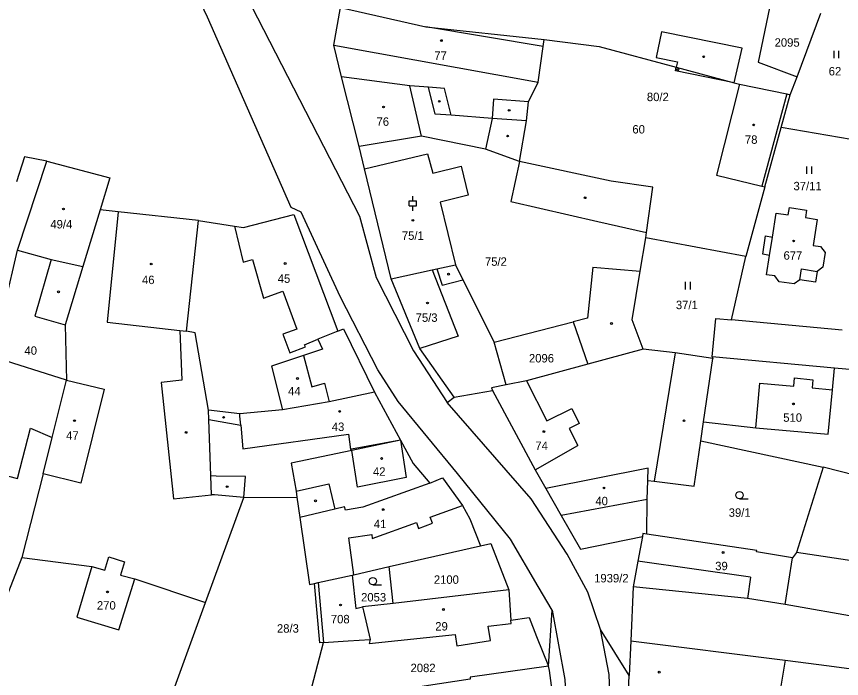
# Model space of a CAD drawing. Extents: x -794765 to -785424, y -1118958 to -1108731.
# Drawn here: x -788278.3 to -788111.9, y -1116612.4 to -1116478.9 of the extents above; entities that cross this region are included whole.
import ezdxf

# ---------------------------------------------------------------- set-up
doc = ezdxf.new("R2010")
doc.units = 0
for name, color, linetype in [('Level 66', 7, 'Continuous'), ('Level 75', 7, 'Continuous'), ('Level 76', 7, 'Continuous'), ('Level 77', 7, 'Continuous'), ('Level 79', 7, 'Continuous')]:
    doc.layers.add(name, color=color, linetype=linetype)

msp = doc.modelspace()

# ---------------------------------------------------------------- linework, layer by layer
at = {"layer": 'Level 66'}
for p, q in [((-788113.39, -1116487.31), (-788113.39, -1116485.81)), ((-788112.39, -1116487.31), (-788112.39, -1116485.81)), ((-788118.89, -1116510.63), (-788118.89, -1116509.13)), ((-788117.89, -1116510.63), (-788117.89, -1116509.13)), ((-788198.36, -1116516.1), (-788198.36, -1116515.1)), ((-788199.11, -1116516.1), (-788197.61, -1116516.1)), ((-788199.11, -1116517.1), (-788199.11, -1116516.1)), ((-788197.61, -1116517.1), (-788197.61, -1116516.1)), ((-788199.11, -1116517.1), (-788197.61, -1116517.1)), ((-788198.36, -1116518.1), (-788198.36, -1116517.1)), ((-788143.34, -1116533.92), (-788143.34, -1116532.42)), ((-788142.34, -1116533.92), (-788142.34, -1116532.42)), ((-788132.47, -1116576.17), (-788130.72, -1116576.17)), ((-788206.44, -1116593.51), (-788204.69, -1116593.51))]:
    msp.add_line(p, q, dxfattribs=at)
for centre in [(-788132.47, -1116575.42), (-788206.44, -1116592.76)]:
    msp.add_circle(centre, 0.75, dxfattribs=at)
at = {"layer": 'Level 75'}
for p, q in [((-788120.85, -1116491.06), (-788116.05, -1116478.24)), ((-788145.21, -1116489.15), (-788133.55, -1116492.29)), ((-788209.21, -1116505.15), (-788212.73, -1116491.1)), ((-788122.21, -1116494.68), (-788120.85, -1116491.06)), ((-788133.55, -1116492.29), (-788132.48, -1116492.52)), ((-788124.03, -1116501.31), (-788122.21, -1116494.68)), ((-788176.83, -1116508.12), (-788175.45, -1116499.93)), ((-788127.38, -1116513.28), (-788124.03, -1116501.31)), ((-788109.95, -1116503.68), (-788124.03, -1116501.31)), ((-788278.12, -1116526), (-788272.23, -1116508.1)), ((-788127.38, -1116513.28), (-788131.17, -1116527.27)), ((-788131.17, -1116527.27), (-788151.35, -1116523.53)), ((-788134.1, -1116540.06), (-788131.17, -1116527.27)), ((-788188.25, -1116532.01), (-788181.95, -1116544.6)), ((-788111.72, -1116542.12), (-788134.1, -1116540.06)), ((-788179.54, -1116553.2), (-788181.95, -1116544.6)), ((-788151.92, -1116545.99), (-788163.08, -1116549)), ((-788139.71, -1116560.6), (-788137.83, -1116547.83)), ((-788113.27, -1116549.78), (-788138.01, -1116547.55)), ((-788138.01, -1116547.55), (-788137.83, -1116547.83)), ((-788089.97, -1116551.89), (-788113.27, -1116549.78)), ((-788271.12, -1116563.8), (-788268.24, -1116552.2)), ((-788206.12, -1116554.68), (-788200.85, -1116564.33)), ((-788190.05, -1116555.69), (-788182.31, -1116554.29)), ((-788191.47, -1116556.73), (-788190.05, -1116555.69)), ((-788140.28, -1116564.49), (-788139.71, -1116560.6)), ((-788272.94, -1116571.1), (-788271.12, -1116563.8)), ((-788140.28, -1116564.49), (-788115.6, -1116569.8)), ((-788115.6, -1116569.8), (-788120.98, -1116586.96)), ((-788272.94, -1116571.1), (-788277.22, -1116587.97)), ((-788240.19, -1116597.03), (-788232.48, -1116575.9)), ((-788232.48, -1116575.9), (-788221.8, -1116575.8)), ((-788221.8, -1116575.8), (-788221.19, -1116579.93)), ((-788203.11, -1116589.83), (-788184.73, -1116585.61)), ((-788120.98, -1116586.96), (-788121.74, -1116588.03)), ((-788094, -1116591.05), (-788120.98, -1116586.96)), ((-788277.22, -1116587.97), (-788301.21, -1116649.08)), ((-788277.22, -1116587.97), (-788263.13, -1116589.78)), ((-788123.23, -1116597.44), (-788121.74, -1116588.03)), ((-788202.31, -1116597.24), (-788203.11, -1116589.83)), ((-788217.45, -1116593.03), (-788210.6, -1116591.55)), ((-788210.6, -1116591.55), (-788209.85, -1116598.3)), ((-788254.43, -1116592.28), (-788240.19, -1116597.03)), ((-788218.23, -1116593.2), (-788217.45, -1116593.03)), ((-788217.45, -1116593.03), (-788216.38, -1116605.15)), ((-788179, -1116594.53), (-788202.31, -1116597.24)), ((-788179, -1116594.53), (-788178.58, -1116600.62)), ((-788153.89, -1116593.9), (-788154.41, -1116604.78)), ((-788264.77, -1116664.43), (-788240.19, -1116597.03)), ((-788209.85, -1116598.3), (-788208.52, -1116597.96)), ((-788202.31, -1116597.24), (-788208.52, -1116597.96)), ((-788171.02, -1116609.92), (-788170.26, -1116598.58)), ((-788095.16, -1116602.44), (-788123.23, -1116597.44)), ((-788154.73, -1116611.75), (-788160.53, -1116602.53)), ((-788154.41, -1116604.78), (-788154.73, -1116611.75)), ((-788155.14, -1116620.78), (-788154.73, -1116611.75))]:
    msp.add_line(p, q, dxfattribs=at)
for points in [[(-788170.26, -1116598.58), (-788173.06, -1116593.82), (-788178.67, -1116584.28), (-788189.35, -1116571.03), (-788201.32, -1116556.56), (-788205.43, -1116550.12), (-788213.05, -1116535.35), (-788220.89, -1116518.34), (-788222.9, -1116517.41), (-788239.77, -1116479.02), (-788264.52, -1116427.02), (-788283.36, -1116388.67), (-788286.01, -1116383.37), (-788291.85, -1116370.26), (-788298.71, -1116355.56), (-788308.53, -1116328.7), (-788317.36, -1116304.62), (-788318.86, -1116302.45), (-788324.44, -1116297.25)], [(-788273.34, -1116388.69), (-788257.17, -1116422.76), (-788238.16, -1116462.63), (-788209.15, -1116519.17), (-788205.73, -1116531.55), (-788198.26, -1116546.32), (-788191.47, -1116556.73)], [(-788212.73, -1116491.1), (-788214.3, -1116484.72), (-788212.93, -1116477.1)], [(-788212.93, -1116477.1), (-788195.76, -1116481.01), (-788171.85, -1116483.53)], [(-788126.07, -1116475.51), (-788128.71, -1116488.11), (-788120.85, -1116491.06)], [(-788175.45, -1116499.93), (-788175.06, -1116496.11), (-788173.09, -1116492.16), (-788172.05, -1116484.99), (-788171.85, -1116483.53)], [(-788171.85, -1116483.53), (-788160.78, -1116484.95), (-788145.21, -1116489.15)], [(-788133.55, -1116492.29), (-788145.35, -1116489.84), (-788145.21, -1116489.15)], [(-788175.45, -1116499.93), (-788182.38, -1116499.44), (-788190.65, -1116498.82), (-788193.86, -1116498.58), (-788195.23, -1116493.18), (-788199, -1116492.89), (-788212.73, -1116491.1)], [(-788132.48, -1116492.52), (-788137.09, -1116510.89), (-788127.94, -1116513.14), (-788127.38, -1116513.28)], [(-788132.48, -1116492.52), (-788122.9, -1116494.53), (-788122.21, -1116494.68)], [(-788176.83, -1116508.12), (-788183.7, -1116505.68), (-788196.61, -1116503.02), (-788209.21, -1116505.15)], [(-788202.73, -1116531.79), (-788208.13, -1116509.61), (-788209.21, -1116505.15)], [(-788272.23, -1116508.1), (-788276.71, -1116507.17), (-788278.35, -1116512.25)], [(-788272.23, -1116508.1), (-788259.52, -1116511.42), (-788261.47, -1116517.87)], [(-788151.35, -1116523.53), (-788151.2, -1116522.45), (-788149.92, -1116513.32), (-788158.37, -1116512.08), (-788176.83, -1116508.12)], [(-788261.47, -1116517.87), (-788264.92, -1116529.28), (-788268.5, -1116541.08)], [(-788241.63, -1116520.03), (-788257.82, -1116518.26), (-788261.47, -1116517.87)], [(-788116.82, -1116530.33), (-788117.13, -1116532.5), (-788120.3, -1116531.98), (-788121.42, -1116532.83), (-788124.46, -1116532.38), (-788125.33, -1116531.22), (-788127, -1116531), (-788126.38, -1116527.08), (-788127.77, -1116526.86), (-788127.19, -1116523.16), (-788125.8, -1116523.38), (-788125.05, -1116518.54), (-788122.64, -1116518.92), (-788122.4, -1116517.41), (-788118.93, -1116517.96), (-788119.16, -1116519.46), (-788116.76, -1116519.83), (-788117.63, -1116525.08), (-788116.15, -1116525.31), (-788115.18, -1116526.47), (-788115.64, -1116529.47), (-788116.82, -1116530.33)], [(-788239.56, -1116558.31), (-788242.27, -1116542.68), (-788244.06, -1116542.37), (-788241.63, -1116520.03)], [(-788241.63, -1116520.03), (-788234.33, -1116521.17), (-788232.56, -1116521.45), (-788222.35, -1116518.82), (-788213.48, -1116542.36)], [(-788151.92, -1116545.99), (-788154.1, -1116540.07), (-788152.47, -1116530.25), (-788151.35, -1116523.53)], [(-788268.24, -1116552.2), (-788283.18, -1116547.55), (-788278.12, -1116526)], [(-788278.12, -1116526), (-788271.36, -1116527.92), (-788274.6, -1116539.35), (-788268.5, -1116541.08)], [(-788202.73, -1116531.79), (-788194.45, -1116530.01), (-788193.54, -1116529.81)], [(-788193.54, -1116529.81), (-788189.76, -1116529), (-788188.25, -1116532.01)], [(-788193.54, -1116529.81), (-788192.47, -1116533.09), (-788188.25, -1116532.01)], [(-788190.05, -1116555.69), (-788196.96, -1116545.84), (-788202.73, -1116531.79)], [(-788138.01, -1116547.55), (-788137.26, -1116539.77), (-788134.1, -1116540.06)], [(-788268.5, -1116541.08), (-788268.3, -1116549.51), (-788268.24, -1116552.2)], [(-788213.48, -1116542.36), (-788212.33, -1116541.87), (-788206.12, -1116554.68)], [(-788181.95, -1116544.6), (-788166.01, -1116540.47), (-788163.08, -1116549)], [(-788213.48, -1116542.36), (-788217.51, -1116543.99), (-788216.57, -1116545.95), (-788220.41, -1116547.23), (-788226.9, -1116549.4), (-788224.67, -1116558.19)], [(-788301, -1116545.84), (-788300.92, -1116546.07), (-788300.42, -1116547.52), (-788298.26, -1116553.75), (-788297.42, -1116556.2), (-788299.98, -1116566.4), (-788278.14, -1116572.05), (-788275.49, -1116561.89), (-788271.12, -1116563.8)], [(-788137.83, -1116547.83), (-788145.42, -1116546.72), (-788151.92, -1116545.99)], [(-788163.08, -1116549), (-788175.46, -1116552.34), (-788179.54, -1116553.2)], [(-788139.71, -1116560.6), (-788129.19, -1116561.84), (-788114.56, -1116563.14), (-788113.7, -1116554.18), (-788113.27, -1116549.78)], [(-788268.24, -1116552.2), (-788260.63, -1116554.05), (-788265.36, -1116573.01), (-788272.94, -1116571.1)], [(-788179.54, -1116553.2), (-788182.47, -1116553.81), (-788182.31, -1116554.29)], [(-788206.12, -1116554.68), (-788215.25, -1116556.61), (-788224.67, -1116558.19)], [(-788182.31, -1116554.29), (-788173.66, -1116570.33), (-788171.52, -1116574.09)], [(-788160.53, -1116602.53), (-788163.05, -1116594.97), (-788167.21, -1116587.33), (-788174.52, -1116576.19), (-788191.47, -1116556.73)], [(-788224.67, -1116558.19), (-788233.29, -1116559), (-788239.56, -1116558.31)], [(-788232.48, -1116575.9), (-788238.39, -1116575.38), (-788238.98, -1116575.33), (-788239.11, -1116571.54), (-788239.5, -1116560.18), (-788239.56, -1116558.31)], [(-788200.85, -1116564.33), (-788210.68, -1116566.41), (-788222.91, -1116568.99), (-788221.93, -1116574.63), (-788221.8, -1116575.8)], [(-788200.85, -1116564.33), (-788198.29, -1116569.02), (-788194.95, -1116573.01)], [(-788150.98, -1116572.43), (-788149.7, -1116572.59), (-788141.63, -1116573.63), (-788140.28, -1116564.49)], [(-788150.98, -1116572.43), (-788150.91, -1116569.98), (-788171.52, -1116574.09)], [(-788092.5, -1116575.4), (-788105.8, -1116572.26), (-788115.6, -1116569.8)], [(-788194.95, -1116573.01), (-788192.39, -1116571.95), (-788188.33, -1116577.47), (-788186.87, -1116580.17), (-788184.73, -1116585.61)], [(-788194.95, -1116573.01), (-788208.45, -1116577.83), (-788211.97, -1116578.42), (-788212.12, -1116577.79), (-788214.11, -1116578.26), (-788221.19, -1116579.93)], [(-788151.15, -1116583.27), (-788151.09, -1116576.32), (-788150.98, -1116572.43)], [(-788171.52, -1116574.09), (-788168.44, -1116579.5), (-788164.52, -1116586.32), (-788152.05, -1116583.75)], [(-788221.19, -1116579.93), (-788219.23, -1116593.41), (-788218.23, -1116593.2)], [(-788151.15, -1116583.27), (-788151.94, -1116583.15), (-788152.05, -1116583.75)], [(-788121.74, -1116588.03), (-788129, -1116586.82), (-788128.96, -1116586.56), (-788151.15, -1116583.27)], [(-788184.73, -1116585.61), (-788182.62, -1116585.17), (-788179, -1116594.53)], [(-788152.05, -1116583.75), (-788152.94, -1116588.7), (-788153.89, -1116593.9)], [(-788263.13, -1116589.78), (-788260.5, -1116590.56), (-788259.7, -1116587.88), (-788256.51, -1116588.83), (-788257.32, -1116591.52), (-788254.43, -1116592.28)], [(-788263.13, -1116589.78), (-788266.16, -1116600.03), (-788257.67, -1116602.6), (-788254.43, -1116592.28)], [(-788210.6, -1116591.55), (-788210.25, -1116591.47), (-788203.11, -1116589.83)], [(-788216.38, -1116605.15), (-788217.1, -1116605.21), (-788218.23, -1116593.2)], [(-788123.23, -1116597.44), (-788130.84, -1116596.26), (-788153.89, -1116593.9)], [(-788208.52, -1116597.96), (-788208.33, -1116598.74), (-788206.97, -1116604.49)], [(-788170.26, -1116598.58), (-788167.71, -1116612.57), (-788167.24, -1116621.25), (-788167.14, -1116639.36), (-788169.73, -1116678.01), (-788170.7, -1116698.04), (-788167.95, -1116708.86), (-788163.05, -1116719.36), (-788148.67, -1116735.52), (-788130.05, -1116757.89)], [(-788178.58, -1116600.62), (-788174.91, -1116600.09), (-788173.42, -1116603.94), (-788171.02, -1116609.92)], [(-788189.85, -1116603.5), (-788189.51, -1116605.81), (-788182.73, -1116604.74), (-788183.17, -1116601.83)], [(-788183.17, -1116601.83), (-788178.53, -1116601.26), (-788178.58, -1116600.62)], [(-788206.97, -1116604.49), (-788207.17, -1116605.33), (-788189.85, -1116603.5)], [(-787892.56, -1116976.99), (-787895.19, -1116981.23), (-787941.8, -1116937.65), (-788018.27, -1116866.79), (-788038.98, -1116846.21), (-788057.86, -1116825), (-788078.06, -1116797.96), (-788091.43, -1116783.54), (-788101.65, -1116776.74), (-788123.35, -1116751.89), (-788142.7, -1116729.68), (-788154.86, -1116714.68), (-788158.83, -1116708.96), (-788160.26, -1116705.12), (-788161.73, -1116697.18), (-788161.16, -1116678.39), (-788158.78, -1116640.39), (-788158.44, -1116620.71), (-788158.79, -1116611.56), (-788160.53, -1116602.53)], [(-788220.51, -1116620.73), (-788218.35, -1116612.59), (-788216.38, -1116605.15)], [(-788216.38, -1116605.15), (-788211.39, -1116604.8), (-788206.97, -1116604.49)], [(-788154.41, -1116604.78), (-788123.26, -1116608.66), (-788114.37, -1116609.85), (-788100.34, -1116611.74), (-788096.4, -1116613.31)], [(-788171.02, -1116609.92), (-788186.83, -1116612.1), (-788186.77, -1116612.49), (-788196.07, -1116613.9), (-788198.95, -1116614.42), (-788205.34, -1116617.33), (-788207.52, -1116618.32), (-788210.49, -1116619.08), (-788211.54, -1116623.42)], [(-788170.24, -1116623.17), (-788170.05, -1116616.37), (-788170.8, -1116610.77), (-788171.02, -1116609.92)]]:
    msp.add_lwpolyline(points, dxfattribs=at)
at = {"layer": 'Level 77'}
for p, q in [((-788172.05, -1116484.99), (-788195.76, -1116481.01)), ((-788148.19, -1116482.03), (-788149.28, -1116487.19)), ((-788131.91, -1116485.27), (-788148.19, -1116482.03)), ((-788214.3, -1116484.72), (-788173.09, -1116492.16)), ((-788133.55, -1116492.29), (-788131.91, -1116485.27)), ((-788149.28, -1116487.19), (-788144.99, -1116488.08)), ((-788144.99, -1116488.08), (-788145.21, -1116489.15)), ((-788196.61, -1116503.02), (-788199, -1116492.89)), ((-788191.99, -1116493.43), (-788195.23, -1116493.18)), ((-788190.65, -1116498.82), (-788191.99, -1116493.43)), ((-788122.9, -1116494.53), (-788127.94, -1116513.14)), ((-788182.11, -1116495.6), (-788182.38, -1116499.44)), ((-788175.06, -1116496.11), (-788182.11, -1116495.6)), ((-788182.38, -1116499.44), (-788183.7, -1116505.68)), ((-788208.13, -1116509.61), (-788195.38, -1116506.6)), ((-788195.38, -1116506.6), (-788194.3, -1116510.47)), ((-788176.83, -1116508.12), (-788178.57, -1116516.23)), ((-788194.3, -1116510.47), (-788188.6, -1116509.08)), ((-788188.6, -1116509.08), (-788187.21, -1116514.93)), ((-788187.21, -1116514.93), (-788192.88, -1116516.31)), ((-788192.88, -1116516.31), (-788189.76, -1116529)), ((-788178.57, -1116516.23), (-788161.06, -1116520.21)), ((-788257.82, -1116518.26), (-788260.02, -1116540.56)), ((-788161.06, -1116520.21), (-788151.2, -1116522.45)), ((-788234.33, -1116521.17), (-788232.59, -1116528.44)), ((-788126.38, -1116527.08), (-788125.8, -1116523.38)), ((-788271.36, -1116527.92), (-788264.92, -1116529.28)), ((-788232.59, -1116528.44), (-788230.71, -1116527.91)), ((-788230.71, -1116527.91), (-788228.49, -1116535.69)), ((-788194.45, -1116530.01), (-788189.19, -1116543.37)), ((-788162.03, -1116529.43), (-788163.11, -1116539.72)), ((-788162.03, -1116529.43), (-788152.47, -1116530.25)), ((-788120.3, -1116531.98), (-788119.98, -1116529.8)), ((-788119.98, -1116529.8), (-788116.82, -1116530.33)), ((-788228.49, -1116535.69), (-788224.56, -1116534.27)), ((-788224.56, -1116534.27), (-788221.78, -1116541.94)), ((-788163.11, -1116539.72), (-788166.01, -1116540.47)), ((-788260.02, -1116540.56), (-788245.4, -1116542.22)), ((-788221.78, -1116541.94), (-788224.58, -1116542.96)), ((-788245.4, -1116542.22), (-788244.06, -1116542.37)), ((-788245.4, -1116542.22), (-788244.99, -1116552.24)), ((-788224.58, -1116542.96), (-788223.21, -1116546.75)), ((-788189.19, -1116543.37), (-788196.96, -1116545.84)), ((-788220.19, -1116545.08), (-788217.51, -1116543.99)), ((-788220.02, -1116545.51), (-788220.19, -1116545.08)), ((-788223.21, -1116546.75), (-788220.02, -1116545.51)), ((-788145.42, -1116546.72), (-788149.7, -1116572.59)), ((-788220.41, -1116547.23), (-788218.74, -1116553.55)), ((-788121.51, -1116553.45), (-788121.35, -1116551.78)), ((-788121.35, -1116551.78), (-788117.67, -1116552.17)), ((-788244.99, -1116552.24), (-788249.14, -1116552.69)), ((-788249.14, -1116552.69), (-788246.62, -1116576.15)), ((-788218.74, -1116553.55), (-788216.16, -1116552.86)), ((-788216.16, -1116552.86), (-788215.25, -1116556.61)), ((-788175.46, -1116552.34), (-788171.32, -1116560.42)), ((-788129.19, -1116561.84), (-788128.39, -1116552.81)), ((-788128.39, -1116552.81), (-788121.51, -1116553.45)), ((-788117.67, -1116552.17), (-788117.82, -1116553.8)), ((-788117.82, -1116553.8), (-788113.7, -1116554.18)), ((-788171.32, -1116560.42), (-788166.3, -1116557.93)), ((-788166.3, -1116557.93), (-788164.83, -1116560.96)), ((-788239.5, -1116560.18), (-788233.07, -1116561.32)), ((-788233.24, -1116559.5), (-788233.29, -1116559)), ((-788233.07, -1116561.32), (-788233.24, -1116559.5)), ((-788233.07, -1116561.32), (-788232.63, -1116566.1)), ((-788164.83, -1116560.96), (-788166.8, -1116561.96)), ((-788166.8, -1116561.96), (-788165.08, -1116565.41)), ((-788232.63, -1116566.1), (-788211.35, -1116563.1)), ((-788211.35, -1116563.1), (-788210.91, -1116566.21)), ((-788200.85, -1116564.33), (-788210.72, -1116566.17)), ((-788200.85, -1116564.33), (-788199.68, -1116571.83)), ((-788210.91, -1116566.21), (-788210.72, -1116566.17)), ((-788209.51, -1116573.79), (-788210.68, -1116566.41)), ((-788173.66, -1116570.33), (-788165.08, -1116565.41)), ((-788238.06, -1116571.56), (-788239.11, -1116571.54)), ((-788232.12, -1116571.68), (-788238.06, -1116571.56)), ((-788232.48, -1116575.9), (-788232.12, -1116571.68)), ((-788199.68, -1116571.83), (-788209.51, -1116573.79)), ((-788221.93, -1116574.63), (-788215.33, -1116573.1)), ((-788215.33, -1116573.1), (-788214.11, -1116578.26)), ((-788246.62, -1116576.15), (-788238.98, -1116575.33)), ((-788151.09, -1116576.32), (-788168.44, -1116579.5)), ((-788194.87, -1116579.88), (-788188.33, -1116577.47)), ((-788194.43, -1116581.09), (-788194.87, -1116579.88)), ((-788206.54, -1116584.18), (-788197.65, -1116580.91)), ((-788197.65, -1116580.91), (-788197.19, -1116582.16)), ((-788197.19, -1116582.16), (-788194.43, -1116581.09)), ((-788211.31, -1116583.99), (-788206.66, -1116583.33)), ((-788206.66, -1116583.33), (-788206.54, -1116584.18)), ((-788210.25, -1116591.47), (-788211.31, -1116583.99)), ((-788130.22, -1116591.93), (-788152.94, -1116588.7)), ((-788130.22, -1116591.93), (-788130.84, -1116596.26)), ((-788123.26, -1116608.66), (-788124.37, -1116615.52))]:
    msp.add_line(p, q, dxfattribs=at)
at = {"layer": 'Level 79'}
for centre in [(-788192.6, -1116483.76), (-788139.69, -1116487.03), (-788144.89, -1116489.59), (-788204.27, -1116497.15), (-788193.02, -1116496.01), (-788178.93, -1116497.83), (-788129.6, -1116500.76), (-788179.24, -1116503.01), (-788163.61, -1116515.46), (-788268.85, -1116517.71), (-788198.35, -1116520), (-788121.54, -1116524.17), (-788251.14, -1116528.82), (-788224.12, -1116528.71), (-788191.15, -1116530.86), (-788269.85, -1116534.42), (-788195.41, -1116536.67), (-788158.29, -1116540.8), (-788221.63, -1116551.89), (-788121.59, -1116557.02), (-788213.12, -1116558.54), (-788266.62, -1116560.4), (-788236.54, -1116559.73), (-788143.65, -1116560.42), (-788244.11, -1116562.77), (-788171.92, -1116562.59), (-788204.66, -1116568.03), (-788235.83, -1116573.7), (-788159.8, -1116573.97), (-788218, -1116576.56), (-788204.33, -1116578.33), (-788135.77, -1116586.98), (-788259.96, -1116594.93), (-788212.94, -1116597.56), (-788192.2, -1116598.47), (-788148.66, -1116611.11)]:
    msp.add_circle(centre, 0.175, dxfattribs=at)

# ---------------------------------------------------------------- texts
at = {"layer": 'Level 76'}
for s, p in [('2095', (-788125.38, -1116485)), ('77', (-788194.04, -1116487.66)), ('62', (-788114.46, -1116490.79)), ('80/2', (-788151.15, -1116495.97)), ('76', (-788205.69, -1116500.95)), ('60', (-788154.07, -1116502.5)), ('78', (-788131.37, -1116504.58)), ('37/11', (-788121.57, -1116513.95)), ('49/4', (-788271.5, -1116521.64)), ('75/1', (-788200.58, -1116523.94)), ('677', (-788123.58, -1116527.94)), ('75/2', (-788183.82, -1116529.17)), ('46', (-788253.01, -1116532.86)), ('45', (-788225.62, -1116532.6)), ('37/1', (-788145.3, -1116537.91)), ('75/3', (-788197.8, -1116540.47)), ('40', (-788276.72, -1116547.11)), ('2096', (-788174.94, -1116548.66)), ('44', (-788223.54, -1116555.29)), ('510', (-788123.64, -1116560.62)), ('43', (-788214.71, -1116562.48)), ('47', (-788268.3, -1116564.23)), ('74', (-788173.65, -1116566.3)), ('42', (-788206.41, -1116571.51)), ('40', (-788161.54, -1116577.45)), ('39/1', (-788134.64, -1116579.78)), ('41', (-788206.24, -1116582.07)), ('39', (-788137.36, -1116590.55)), ('2100', (-788194.13, -1116593.29)), ('1939/2', (-788161.79, -1116593.01)), ('2053', (-788208.81, -1116596.85)), ('270', (-788262.1, -1116598.49)), ('708', (-788214.91, -1116601.26)), ('28/3', (-788225.78, -1116603.14)), ('29', (-788193.84, -1116602.71)), ('2082', (-788198.83, -1116611.1))]:
    msp.add_text(s, height=1.7, dxfattribs=at).set_placement(p)

doc.saveas('drawing.dxf')
